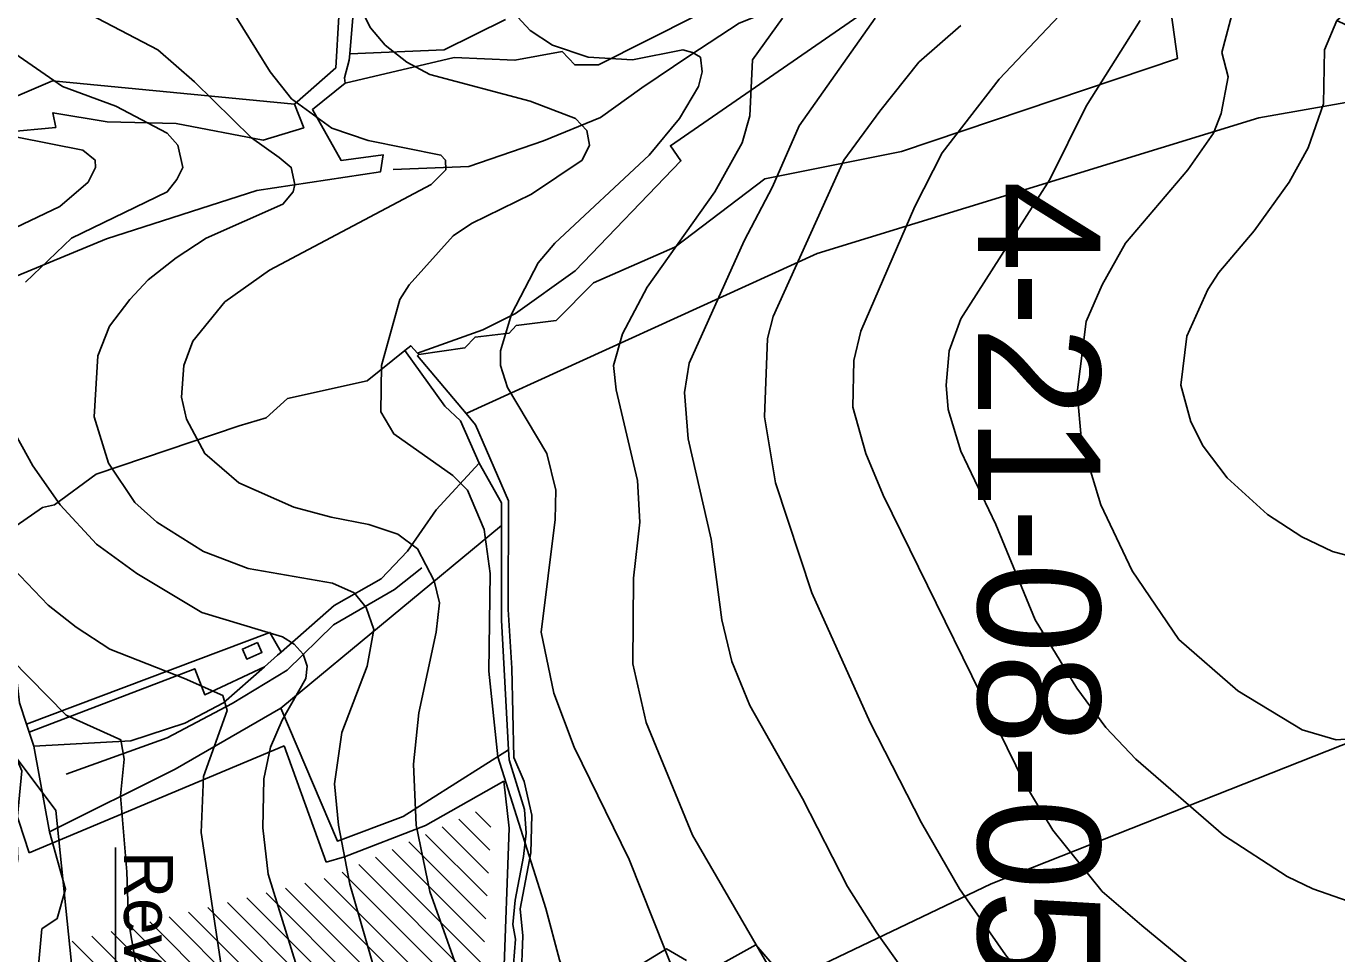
# Model space of a CAD drawing. Extents: x -510989 to -501240, y -1184665 to -1176089.
# Drawn here: x -509856 to -509320, y -1178335 to -1177955 of the extents above; entities that cross this region are included whole.
import ezdxf

# ---------------------------------------------------------------- set-up
doc = ezdxf.new("R2010")
doc.units = 0
for name, color, linetype in [('lesni_pozemek', 7, 'Continuous'), ('NAVRH_revitalizace_toku', 7, 'Continuous'), ('NAVRH_rozvodnice', 7, 'Continuous'), ('orna_puda', 7, 'Continuous'), ('ostatni_plocha_x_neplodna_puda', 7, 'Continuous'), ('ostatni_plocha_x_ostatni_komunikace', 7, 'Continuous'), ('STAV_erozne_ohrozene_plochy', 7, 'Continuous'), ('STAV_povodi', 7, 'Continuous'), ('STAV_systematicke_odvodneni', 7, 'Continuous'), ('STAV_vyrazne_udolnice', 7, 'Continuous'), ('trvaly_travni_porost', 7, 'Continuous'), ('vrstevnice_01', 7, 'Continuous'), ('vrstevnice_02', 7, 'Continuous'), ('zastavena_plocha_a_nadvori', 7, 'Continuous')]:
    doc.layers.add(name, color=color, linetype=linetype)

msp = doc.modelspace()

# ---------------------------------------------------------------- linework, layer by layer
at = {"layer": 'lesni_pozemek'}
for points in [[(-509395.5, -1177895.68), (-509385.45, -1177968.52), (-509498.32, -1178006.48), (-509554.14, -1178017.63), (-509591, -1178045.68), (-509624.28, -1178060.18), (-509639.54, -1178075.61), (-509655.89, -1178077.71), (-509658.74, -1178080.85), (-509672.68, -1178082.41), (-509676.78, -1178086.85), (-509695.7, -1178089.57), (-509696.24, -1178088.97), (-509669.47, -1178079.46), (-509656.15, -1178072.71), (-509631.73, -1178055.33), (-509588.48, -1178010.35), (-509592.78, -1178004.17), (-509514, -1177949.8)], [(-509277.91, -1177979.64), (-509352.23, -1177992.82), (-509532.78, -1178048.2), (-509676.32, -1178113.67), (-509696.2, -1178090.12), (-509695.7, -1178089.57), (-509676.78, -1178086.85), (-509672.68, -1178082.41), (-509658.74, -1178080.85), (-509655.89, -1178077.71), (-509639.54, -1178075.61), (-509624.28, -1178060.18), (-509591, -1178045.68), (-509554.14, -1178017.63), (-509498.32, -1178006.48), (-509385.45, -1177968.52), (-509395.5, -1177895.68), (-509368.09, -1177896.51), (-509269.43, -1177899.49)], [(-509522.85, -1177920.9), (-509622.24, -1177971.1), (-509631.9, -1177971.12), (-509636.99, -1177965.65), (-509656.34, -1177969.19), (-509681.2, -1177968.1), (-509725.77, -1177978.59), (-509726, -1177976.34), (-509724.11, -1177969.12), (-509723.91, -1177966.65), (-509685.31, -1177964.93), (-509660.16, -1177952.52)], [(-509722.54, -1177950.13), (-509723.91, -1177966.65), (-509724.11, -1177969.12), (-509726, -1177976.34), (-509725.77, -1177978.59), (-509739.14, -1177989.37), (-509727.34, -1178010.23), (-509710.28, -1178007.83), (-509711.29, -1178014.83), (-509761.88, -1178022.47), (-509823.32, -1178042.27), (-509910.02, -1178078.11)], [(-509864.6, -1177998.65), (-509844.1, -1177996.68), (-509845.23, -1177990.7), (-509823.05, -1177994.4), (-509794.91, -1177995.05), (-509759.23, -1178001.87), (-509742.71, -1177996.83), (-509746.47, -1177987.11), (-509729.62, -1177972.35), (-509728.33, -1177951.33)], [(-509653.81, -1178345.17), (-509653.17, -1178327.14), (-509654.21, -1178316.09), (-509649.88, -1178293.22), (-509649.51, -1178277.81), (-509652.64, -1178264.07), (-509656.83, -1178254.3), (-509657.64, -1178217.77), (-509659.08, -1178193.76), (-509658.98, -1178149.33), (-509672.44, -1178118.27), (-509676.32, -1178113.67), (-509532.78, -1178048.2), (-509352.23, -1177992.82), (-509277.91, -1177979.64)], [(-509863.36, -1178161.76), (-509849.53, -1178152.08), (-509844.67, -1178151.04), (-509827.55, -1178138.42), (-509769.05, -1178118.66), (-509758.12, -1178115.46), (-509749.33, -1178107.53), (-509716.77, -1178100.28), (-509701.38, -1178087.92), (-509684.99, -1178110.6), (-509678.62, -1178116.65), (-509670.95, -1178133.99), (-509688.54, -1178153.03), (-509700.23, -1178169.99), (-509711.08, -1178181.18), (-509730.2, -1178192.15), (-509751.91, -1178211.17), (-509756.55, -1178203.16), (-509856.05, -1178240.62), (-509858.91, -1178231.93)], [(-509283.99, -1178235.74), (-509461.65, -1178305.88), (-509542.89, -1178344.8)], [(-509586.19, -1178337.22), (-509594.35, -1178332.56), (-509652.79, -1178368.21)], [(-509550.49, -1178339.39), (-509557.86, -1178330.84), (-509579.9, -1178343.14)]]:
    msp.add_lwpolyline(points, dxfattribs=at)
for points in [[(-509661.84, -1178159.49), (-509661.84, -1178198.15), (-509658.96, -1178251.08), (-509702.1, -1178278.43), (-509728.93, -1178288.43), (-509752.09, -1178234.05)], [(-509242.58, -1178216.16), (-509249.76, -1178263.5), (-509261.19, -1178295.99), (-509266.21, -1178306.42), (-509290.19, -1178336.95), (-509306.07, -1178365.33), (-509350.84, -1178382.73), (-509369.3, -1178390.13), (-509445.22, -1178426.28), (-509483.16, -1178444.87), (-509521.86, -1178468.22), (-509537.17, -1178439.35), (-509570.24, -1178456.89), (-509623.21, -1178492.39), (-509630.45, -1178455.52), (-509643.89, -1178444.47), (-509619.86, -1178428.49), (-509628.37, -1178411.06), (-509595.24, -1178392.56), (-509544.9, -1178360.44), (-509543.23, -1178344.97), (-509542.89, -1178344.8), (-509461.65, -1178305.88), (-509283.99, -1178235.74)]]:
    msp.add_lwpolyline(points, close=True, dxfattribs=at)
at = {"layer": 'NAVRH_revitalizace_toku'}
msp.add_lwpolyline([(-509874.95, -1178506.55), (-509819.8, -1178465.87), (-509819.7, -1178291.08)], dxfattribs=at)
at = {"layer": 'NAVRH_rozvodnice'}
msp.add_arc((-509259.09, -1177829.08), 138.22, 243.7065, 296.7576, dxfattribs=at)
at = {"layer": 'orna_puda'}
msp.add_lwpolyline([(-509851.63, -1178343.88), (-509849.73, -1178324.36), (-509843.54, -1178320.12), (-509840.07, -1178308.05), (-509846.7, -1178284.63), (-509795.33, -1178259.04), (-509752.09, -1178234.05), (-509728.93, -1178288.43), (-509702.1, -1178278.43), (-509658.96, -1178251.08), (-509658.73, -1178255.29), (-509652.42, -1178275.54), (-509651.82, -1178285.15), (-509652.79, -1178294.72), (-509656.25, -1178312.55), (-509657.15, -1178322.59), (-509656.15, -1178328.5), (-509656.99, -1178338.88)], dxfattribs=at)
at = {"layer": 'ostatni_plocha_x_neplodna_puda'}
for points in [[(-509756.55, -1178203.16), (-509751.91, -1178211.17), (-509753.41, -1178212.49), (-509758.8, -1178217.21), (-509783.19, -1178228.64), (-509787.27, -1178217.99), (-509854.96, -1178243.93), (-509856.05, -1178240.62)], [(-509761.61, -1178207.23), (-509767.8, -1178209.96), (-509765.99, -1178214.06), (-509759.8, -1178211.33)], [(-509861.1, -1178212.94), (-509858.91, -1178231.93), (-509856.05, -1178240.62), (-509854.96, -1178243.93), (-509853.09, -1178249.63), (-509846.7, -1178284.63), (-509840.07, -1178308.05), (-509843.54, -1178320.12), (-509849.73, -1178324.36), (-509851.63, -1178343.88), (-509846.75, -1178355.95), (-509846.68, -1178360.59), (-509841.53, -1178378.93), (-509841.53, -1178402.9), (-509840.9, -1178406.11), (-509851.94, -1178406.72), (-509852.82, -1178422), (-509854.43, -1178389.02), (-509863.35, -1178352.49), (-509864.46, -1178327.01), (-509859.59, -1178295.89), (-509860.13, -1178282.53), (-509857.95, -1178259.67), (-509875.43, -1178219.41)]]:
    msp.add_lwpolyline(points, close=True, dxfattribs=at)
at = {"layer": 'ostatni_plocha_x_ostatni_komunikace'}
msp.add_lwpolyline([(-509656.99, -1178338.88), (-509656.15, -1178328.5), (-509657.15, -1178322.59), (-509656.25, -1178312.55), (-509652.79, -1178294.72), (-509651.82, -1178285.15), (-509652.42, -1178275.54), (-509658.73, -1178255.29), (-509658.96, -1178251.08), (-509661.84, -1178198.15), (-509661.84, -1178159.49), (-509661.84, -1178150.23), (-509670.95, -1178133.99), (-509678.62, -1178116.65), (-509684.99, -1178110.6), (-509701.38, -1178087.92), (-509698.94, -1178085.96), (-509696.24, -1178088.97), (-509695.7, -1178089.57), (-509696.2, -1178090.12), (-509676.32, -1178113.67), (-509672.44, -1178118.27), (-509658.98, -1178149.33), (-509659.08, -1178193.76), (-509657.64, -1178217.77), (-509656.83, -1178254.3), (-509652.64, -1178264.07), (-509649.51, -1178277.81), (-509649.88, -1178293.22), (-509654.21, -1178316.09), (-509653.17, -1178327.14), (-509653.81, -1178345.17)], dxfattribs=at)
at = {"layer": 'STAV_erozne_ohrozene_plochy'}
for p, q in [((-509679.25, -1178279.56), (-509666.67, -1178292.14)), ((-509672.44, -1178276.47), (-509666.15, -1178282.76)), ((-509692.87, -1178285.74), (-509667.73, -1178310.88)), ((-509686.06, -1178282.65), (-509667.2, -1178301.51)), ((-509706.5, -1178291.91), (-509668.78, -1178329.63)), ((-509699.68, -1178288.82), (-509668.25, -1178320.26)), ((-509713.31, -1178295), (-509669.3, -1178339.01)), ((-509726.93, -1178301.17), (-509670.35, -1178357.75)), ((-509720.12, -1178298.09), (-509669.83, -1178348.38)), ((-509750.15, -1178307.65), (-509674.78, -1178383.03)), ((-509742.23, -1178305.68), (-509672.87, -1178375.04)), ((-509734.3, -1178303.7), (-509670.96, -1178367.05)), ((-509766.01, -1178311.6), (-509678.59, -1178399.01)), ((-509758.08, -1178309.62), (-509676.69, -1178391.02)), ((-509789.78, -1178317.52), (-509684.32, -1178422.98)), ((-509781.86, -1178315.54), (-509682.41, -1178414.99)), ((-509773.93, -1178313.57), (-509680.5, -1178407)), ((-509813.56, -1178323.44), (-509690.05, -1178446.95)), ((-509805.64, -1178321.46), (-509688.14, -1178438.96)), ((-509797.71, -1178319.49), (-509686.23, -1178430.97)), ((-509837.34, -1178329.36), (-509695.78, -1178470.92)), ((-509829.41, -1178327.38), (-509693.87, -1178462.93)), ((-509821.49, -1178325.41), (-509691.96, -1178454.94))]:
    msp.add_line(p, q, dxfattribs=at)
at = {"layer": 'STAV_systematicke_odvodneni'}
for p, q in [((-509750.69, -1178249.45), (-509854.92, -1178293.3)), ((-509733.58, -1178297.04), (-509750.69, -1178249.45)), ((-509854.92, -1178293.3), (-509865.61, -1178260.68)), ((-509660.89, -1178263.89), (-509692.96, -1178282.07)), ((-509658.75, -1178283.14), (-509660.89, -1178263.89)), ((-509692.96, -1178282.07), (-509726.1, -1178294.9)), ((-509661.96, -1178370.84), (-509658.75, -1178283.14)), ((-509726.1, -1178294.9), (-509733.58, -1178297.04))]:
    msp.add_line(p, q, dxfattribs=at)
at = {"layer": 'STAV_vyrazne_udolnice'}
for points in [[(-509706.2, -1178013.86), (-509675.25, -1178012.65), (-509644.71, -1178002.21), (-509621.39, -1177992.57), (-509604.51, -1177980.52), (-509584.82, -1177967.26), (-509564.73, -1177954), (-509536.59, -1177942.75)], [(-509839.88, -1178261.16), (-509798.49, -1178246.29), (-509771.96, -1178232.23), (-509749.45, -1178218.57), (-509730.56, -1178200.09), (-509705.64, -1178185.63), (-509694.39, -1178176.79)]]:
    msp.add_lwpolyline(points, dxfattribs=at)
at = {"layer": 'trvaly_travni_porost'}
for points in [[(-509910.02, -1178078.11), (-509823.32, -1178042.27), (-509761.88, -1178022.47), (-509711.29, -1178014.83), (-509710.28, -1178007.83), (-509727.34, -1178010.23), (-509739.14, -1177989.37), (-509725.77, -1177978.59), (-509681.2, -1177968.1), (-509656.34, -1177969.19), (-509636.99, -1177965.65), (-509631.9, -1177971.12), (-509622.24, -1177971.1), (-509522.85, -1177920.9)], [(-509728.33, -1177951.33), (-509729.62, -1177972.35), (-509746.47, -1177987.11), (-509845.37, -1177977.6), (-509950.62, -1178022.54), (-509952.41, -1178018.65), (-509951.96, -1178009.34), (-509962.71, -1177962.59), (-509967.48, -1177950.96)], [(-509514, -1177949.8), (-509592.78, -1178004.17), (-509588.48, -1178010.35), (-509631.73, -1178055.33), (-509656.15, -1178072.71), (-509669.47, -1178079.46), (-509696.24, -1178088.97), (-509698.94, -1178085.96), (-509701.38, -1178087.92), (-509716.77, -1178100.28), (-509749.33, -1178107.53), (-509758.12, -1178115.46), (-509769.05, -1178118.66), (-509827.55, -1178138.42), (-509844.67, -1178151.04), (-509849.53, -1178152.08), (-509863.36, -1178161.76)], [(-509660.16, -1177952.52), (-509685.31, -1177964.93), (-509723.91, -1177966.65), (-509722.54, -1177950.13)], [(-509652.79, -1178368.21), (-509594.35, -1178332.56), (-509586.19, -1178337.22)], [(-509579.9, -1178343.14), (-509557.86, -1178330.84), (-509550.49, -1178339.39)]]:
    msp.add_lwpolyline(points, dxfattribs=at)
for points in [[(-509746.47, -1177987.11), (-509742.71, -1177996.83), (-509759.23, -1178001.87), (-509794.91, -1177995.05), (-509823.05, -1177994.4), (-509845.23, -1177990.7), (-509844.1, -1177996.68), (-509864.6, -1177998.65), (-509908.97, -1178015.65), (-509926.57, -1178025.15), (-509936.66, -1178037.33), (-509945.33, -1178034.04), (-509950.62, -1178022.54), (-509845.37, -1177977.6)], [(-509670.95, -1178133.99), (-509661.84, -1178150.23), (-509661.84, -1178159.49), (-509752.09, -1178234.05), (-509795.33, -1178259.04), (-509846.7, -1178284.63), (-509853.09, -1178249.63), (-509813.4, -1178247.53), (-509791.35, -1178240.2), (-509775.57, -1178231.89), (-509758.8, -1178217.21), (-509753.41, -1178212.49), (-509751.91, -1178211.17), (-509730.2, -1178192.15), (-509711.08, -1178181.18), (-509700.23, -1178169.99), (-509688.54, -1178153.03)], [(-509783.19, -1178228.64), (-509758.8, -1178217.21), (-509775.57, -1178231.89), (-509791.35, -1178240.2), (-509813.4, -1178247.53), (-509853.09, -1178249.63), (-509854.96, -1178243.93), (-509787.27, -1178217.99)]]:
    msp.add_lwpolyline(points, close=True, dxfattribs=at)
at = {"layer": 'vrstevnice_01'}
for points in [[(-509313.31, -1177921), (-509323, -1177926), (-509344.91, -1177931), (-509356.19, -1177940), (-509362.5, -1177948), (-509367.31, -1177966), (-509364.69, -1177976), (-509367.59, -1177991), (-509370.69, -1177999), (-509381.19, -1178014), (-509406.69, -1178044), (-509416.31, -1178061), (-509422.81, -1178076), (-509426.41, -1178105), (-509424.69, -1178125), (-509416.81, -1178151), (-509404, -1178178), (-509384.91, -1178206), (-509360.81, -1178227), (-509334.41, -1178243), (-509320.59, -1178247), (-509291.19, -1178245)], [(-509421.5, -1177938), (-509458.41, -1177977), (-509481.69, -1178007), (-509492.81, -1178029), (-509514.91, -1178080), (-509517.81, -1178092), (-509518.19, -1178111), (-509512.81, -1178130), (-509505.81, -1178147), (-509447.91, -1178265), (-509436.41, -1178284), (-509416.19, -1178309), (-509400.09, -1178323), (-509353.91, -1178361), (-509335.69, -1178374), (-509322.19, -1178383), (-509310.41, -1178388)], [(-509773.19, -1177947), (-509756.5, -1177974), (-509747.69, -1177985), (-509731.19, -1177997), (-509716.41, -1178002), (-509686.59, -1178008), (-509684.81, -1178010), (-509684.59, -1178014), (-509690.59, -1178020), (-509756.69, -1178055), (-509775, -1178068), (-509788.09, -1178084), (-509791.69, -1178094), (-509792.69, -1178107), (-509790.59, -1178116), (-509783.09, -1178130), (-509769.19, -1178142), (-509746.69, -1178152), (-509731.5, -1178156), (-509716.09, -1178159), (-509704.19, -1178163), (-509696.19, -1178169), (-509689.41, -1178182), (-509687.19, -1178191), (-509688.59, -1178203), (-509695.59, -1178236), (-509697.81, -1178257), (-509696.69, -1178282), (-509691.09, -1178309), (-509672.31, -1178362)], [(-509660.41, -1177946), (-509650.19, -1177957), (-509641, -1177963), (-509626.41, -1177968), (-509608.31, -1177969), (-509587.69, -1177965), (-509583.69, -1177966), (-509580.5, -1177968), (-509579.81, -1177974), (-509581.31, -1177980), (-509589, -1177993), (-509601.41, -1178008), (-509640.09, -1178044), (-509646.81, -1178052), (-509657.69, -1178073), (-509662.19, -1178088), (-509662.19, -1178094), (-509659.41, -1178103), (-509643.31, -1178130), (-509639.69, -1178145), (-509639.91, -1178157), (-509645.59, -1178203), (-509640.41, -1178228), (-509632.19, -1178250), (-509609.59, -1178296), (-509585, -1178358)], [(-509303.81, -1178538), (-509324.5, -1178530), (-509333.59, -1178524), (-509370.91, -1178492), (-509396.81, -1178468), (-509414.91, -1178449), (-509466.31, -1178379), (-509491.31, -1178350), (-509508.41, -1178326), (-509520.31, -1178307), (-509538.81, -1178271), (-509560.31, -1178233), (-509567.69, -1178215), (-509571.81, -1178198), (-509576.09, -1178165), (-509585.5, -1178124), (-509587, -1178105), (-509585.09, -1178093), (-509562.59, -1178043), (-509551.09, -1178021), (-509540.19, -1177996), (-509509, -1177952)], [(-509864.41, -1177964), (-509841.31, -1177980), (-509819.59, -1177988), (-509798.5, -1177999), (-509794.19, -1178004), (-509792.19, -1178013), (-509794.59, -1178018), (-509798.5, -1178023), (-509837.69, -1178042), (-509856.5, -1178060)], [(-509862.91, -1178118), (-509853.41, -1178135), (-509842.31, -1178151), (-509827.5, -1178167), (-509811, -1178179), (-509784.31, -1178195), (-509751.41, -1178205), (-509746.59, -1178208), (-509742.91, -1178212), (-509741.31, -1178217), (-509741.91, -1178222), (-509751.59, -1178239), (-509756.31, -1178250), (-509759.09, -1178263), (-509759.41, -1178283), (-509757.31, -1178302), (-509740.19, -1178357)], [(-509862.41, -1178214), (-509839.81, -1178237), (-509817.5, -1178247), (-509816.19, -1178255), (-509817.59, -1178270), (-509815.09, -1178301), (-509814.31, -1178321), (-509796.91, -1178424)]]:
    msp.add_lwpolyline(points, dxfattribs=at)
at = {"layer": 'vrstevnice_02'}
for points in [[(-509643.69, -1178316), (-509663.31, -1178254), (-509667, -1178219), (-509666.5, -1178179), (-509668.91, -1178161), (-509675.81, -1178145), (-509681.81, -1178139), (-509705.81, -1178122), (-509711.19, -1178113), (-509710.91, -1178094), (-509703.41, -1178067), (-509699.59, -1178061), (-509681.59, -1178041), (-509674.09, -1178036), (-509649.59, -1178024), (-509628.91, -1178010), (-509625.91, -1178004), (-509626.91, -1177998), (-509631.59, -1177993), (-509650.09, -1177986), (-509691.19, -1177975), (-509700.5, -1177970), (-509709.41, -1177963), (-509715.41, -1177956), (-509728.5, -1177930)], [(-509301, -1177936), (-509320.31, -1177953), (-509325.31, -1177965), (-509325.69, -1177987), (-509332, -1178005), (-509339.81, -1178019), (-509354.09, -1178039), (-509368.5, -1178056), (-509373, -1178063), (-509381.69, -1178082), (-509384.09, -1178102), (-509380, -1178117), (-509374.91, -1178127), (-509365.19, -1178140), (-509348.69, -1178155), (-509334.59, -1178164), (-509322, -1178170), (-509307.31, -1178174)], [(-509782.59, -1178042), (-509751.19, -1178028), (-509747, -1178023), (-509746.31, -1178020), (-509747.81, -1178013), (-509752.69, -1178009), (-509764.09, -1178001), (-509787.31, -1177978), (-509802.41, -1177965), (-509842.31, -1177944)], [(-509547, -1177952), (-509559.19, -1177969), (-509560.31, -1177992), (-509563.5, -1178003), (-509574.59, -1178023), (-509602.31, -1178062), (-509612.31, -1178081), (-509616, -1178094), (-509615, -1178104), (-509606.19, -1178141), (-509605.31, -1178158), (-509607.91, -1178181), (-509608.19, -1178216), (-509602.69, -1178240), (-509583.69, -1178286), (-509551.81, -1178341)], [(-509400.69, -1177953), (-509422.81, -1177988), (-509437.69, -1178018), (-509474, -1178075), (-509478.81, -1178088), (-509480, -1178102), (-509479.19, -1178112), (-509474.09, -1178129), (-509459.69, -1178159), (-509443.59, -1178198), (-509426.59, -1178226), (-509414.81, -1178242), (-509402.5, -1178255), (-509366.59, -1178286), (-509340.59, -1178303), (-509330.09, -1178308), (-509315.69, -1178313)], [(-509474.09, -1177955), (-509491.19, -1177970), (-509507.19, -1177990), (-509521.81, -1178010), (-509550.81, -1178074), (-509553.09, -1178083), (-509554.31, -1178115), (-509549.81, -1178142), (-509534.91, -1178187), (-509511.09, -1178240), (-509490.09, -1178281), (-509474.59, -1178308), (-509455.81, -1178335), (-509445.19, -1178348), (-509409, -1178388), (-509365.91, -1178424), (-509323.69, -1178453), (-509302.69, -1178461)], [(-509873.81, -1177998), (-509833, -1178006), (-509828, -1178010), (-509827.81, -1178013), (-509830.81, -1178019), (-509842.5, -1178029), (-509876, -1178045)], [(-509693.59, -1178411), (-509723.81, -1178306), (-509728.5, -1178282), (-509730.19, -1178265), (-509727.19, -1178244), (-509716.81, -1178217), (-509714.09, -1178202), (-509717.19, -1178193), (-509722.09, -1178187), (-509731, -1178183), (-509765.41, -1178177), (-509783.69, -1178170), (-509802.81, -1178158), (-509811.81, -1178150), (-509822.5, -1178134), (-509828.41, -1178115), (-509826.91, -1178090), (-509822.09, -1178078), (-509813.81, -1178067), (-509806.31, -1178059), (-509794.91, -1178050), (-509782.59, -1178042)], [(-509867.31, -1178171), (-509847.19, -1178192), (-509835.69, -1178201), (-509822, -1178210), (-509791.41, -1178222), (-509775.81, -1178229), (-509774, -1178235), (-509783.69, -1178262), (-509784.59, -1178285), (-509776, -1178342)], [(-509862.69, -1178251), (-509844.09, -1178276), (-509826.81, -1178445)], [(-509294.41, -1178668), (-509320.59, -1178669), (-509344, -1178669), (-509379.91, -1178671), (-509391.81, -1178667), (-509402.59, -1178659), (-509416.59, -1178644), (-509425, -1178638), (-509462.81, -1178598), (-509486.69, -1178564), (-509526.31, -1178517), (-509534.59, -1178505), (-509547.91, -1178483), (-509559.59, -1178459), (-509576.91, -1178432), (-509597.19, -1178412), (-509610.31, -1178395), (-509626.5, -1178369), (-509638.09, -1178337), (-509643.69, -1178316)]]:
    msp.add_lwpolyline(points, dxfattribs=at)
at = {"layer": 'zastavena_plocha_a_nadvori'}
msp.add_lwpolyline([(-509761.61, -1178207.23), (-509759.8, -1178211.33), (-509765.99, -1178214.06), (-509767.8, -1178209.96)], close=True, dxfattribs=at)

# ---------------------------------------------------------------- texts
at = {"layer": 'NAVRH_revitalizace_toku'}
msp.add_text('Revitalizace toku', height=20, rotation=270, dxfattribs=at).set_placement((-509816.17, -1178292.46))
at = {"layer": 'STAV_povodi'}
msp.add_text('4-21-08-058', height=50, rotation=270, dxfattribs=at).set_placement((-509467.06, -1178018.5))

doc.saveas('drawing.dxf')
